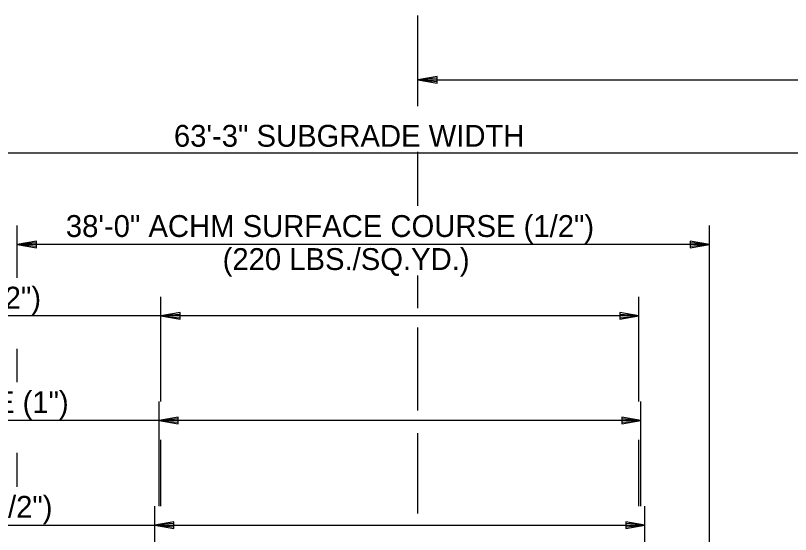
# Model space of a CAD drawing. Extents: x 1734743 to 1735935, y 759845 to 763831.
# Drawn here: x 1735683.61 to 1735726.15, y 763257.86 to 763286.36 of the extents above; entities that cross this region are included whole.
import ezdxf

# ---------------------------------------------------------------- set-up
doc = ezdxf.new("R2010")
doc.units = 0
doc.layers.add('19', color=7, linetype='Continuous')

msp = doc.modelspace()

# ---------------------------------------------------------------- linework, layer by layer
at = {"layer": '19'}
for p, q in [((1735705.701, 763281.37), (1735705.701, 763286.355)), ((1735706.751, 763283.008), (1735705.701, 763282.824)), ((1735705.701, 763282.824), (1735757.702, 763282.824)), ((1735705.701, 763282.824), (1735706.751, 763282.641)), ((1735706.751, 763282.912), (1735705.981, 763282.851)), ((1735705.981, 763282.798), (1735706.751, 763282.728)), ((1735706.751, 763282.641), (1735706.751, 763283.008)), ((1735672.288, 763278.813), (1735735.382, 763278.813)), ((1735705.701, 763275.914), (1735705.701, 763278.877)), ((1735683.701, 763271.961), (1735683.701, 763274.832)), ((1735721.698, 763254.679), (1735721.698, 763274.832)), ((1735684.751, 763273.969), (1735683.701, 763273.785)), ((1735721.698, 763273.789), (1735683.701, 763273.785)), ((1735683.701, 763273.785), (1735684.751, 763273.602)), ((1735684.751, 763273.873), (1735683.981, 763273.812)), ((1735683.981, 763273.759), (1735684.751, 763273.689)), ((1735684.751, 763273.602), (1735684.751, 763273.969)), ((1735720.648, 763273.973), (1735720.648, 763273.606)), ((1735721.698, 763273.789), (1735720.648, 763273.973)), ((1735721.418, 763273.816), (1735720.648, 763273.877)), ((1735720.648, 763273.606), (1735721.698, 763273.789)), ((1735720.648, 763273.693), (1735721.418, 763273.763)), ((1735705.701, 763270.289), (1735705.701, 763272.084)), ((1735691.59, 763265.166), (1735691.59, 763270.907)), ((1735717.832, 763265.166), (1735717.832, 763270.907)), ((1735717.826, 763269.861), (1735653.913, 763269.861)), ((1735692.64, 763270.045), (1735691.59, 763269.861)), ((1735691.59, 763269.861), (1735692.64, 763269.677)), ((1735692.64, 763269.948), (1735691.87, 763269.887)), ((1735692.64, 763269.677), (1735692.64, 763270.045)), ((1735716.782, 763270.045), (1735716.782, 763269.677)), ((1735717.832, 763269.861), (1735716.782, 763270.045)), ((1735717.552, 763269.887), (1735716.782, 763269.949)), ((1735716.782, 763269.677), (1735717.832, 763269.861)), ((1735691.87, 763269.835), (1735692.64, 763269.765)), ((1735716.782, 763269.765), (1735717.552, 763269.835)), ((1735705.701, 763264.678), (1735705.701, 763269.236)), ((1735683.701, 763266.22), (1735683.701, 763268.054)), ((1735691.486, 763259.426), (1735691.486, 763265.166)), ((1735717.936, 763259.426), (1735717.936, 763265.166)), ((1735717.928, 763264.12), (1735653.806, 763264.12)), ((1735692.536, 763264.304), (1735691.486, 763264.12)), ((1735691.486, 763264.12), (1735692.536, 763263.937)), ((1735692.536, 763264.208), (1735691.766, 763264.147)), ((1735691.766, 763264.094), (1735692.536, 763264.024)), ((1735692.536, 763263.937), (1735692.536, 763264.304)), ((1735716.886, 763264.304), (1735716.886, 763263.937)), ((1735717.936, 763264.12), (1735716.886, 763264.304)), ((1735717.656, 763264.147), (1735716.886, 763264.208)), ((1735716.886, 763263.937), (1735717.936, 763264.12)), ((1735716.886, 763264.024), (1735717.656, 763264.094)), ((1735691.59, 763259.426), (1735691.59, 763263.067)), ((1735705.701, 763259.014), (1735705.701, 763263.426)), ((1735717.832, 763259.426), (1735717.832, 763263.067)), ((1735683.701, 763260.48), (1735683.701, 763262.355)), ((1735691.257, 763244.271), (1735691.257, 763259.426)), ((1735718.162, 763254.679), (1735718.162, 763259.426)), ((1735653.806, 763258.38), (1735718.155, 763258.38)), ((1735692.307, 763258.563), (1735691.257, 763258.38)), ((1735691.257, 763258.38), (1735692.307, 763258.196)), ((1735692.307, 763258.467), (1735691.537, 763258.406)), ((1735691.537, 763258.353), (1735692.307, 763258.283)), ((1735692.307, 763258.196), (1735692.307, 763258.563)), ((1735717.112, 763258.564), (1735717.112, 763258.196)), ((1735718.162, 763258.38), (1735717.112, 763258.564)), ((1735717.882, 763258.406), (1735717.112, 763258.467)), ((1735717.112, 763258.196), (1735718.162, 763258.38)), ((1735717.112, 763258.284), (1735717.882, 763258.353))]:
    msp.add_line(p, q, dxfattribs=at)

# ---------------------------------------------------------------- texts
for s, p in [('63\'-3" SUBGRADE WIDTH', (1735692.303, 763279.151)), ('38\'-0" ACHM SURFACE COURSE (1/2")', (1735686.371, 763274.197)), ('(220 LBS./SQ.YD.)', (1735694.978, 763272.384)), ('26\'-3" ACHM SURFACE COURSE  (1/2")', (1735655.564, 763270.266)), ('26\'-5 1/2" ACHM BINDER COURSE (1")', (1735657.794, 763264.526)), ('26\'-11" ACHM BASE COURSE (1 1/2")', (1735657.794, 763258.784))]:
    msp.add_text(s, height=1.2, dxfattribs=at).set_placement(p)

doc.saveas('drawing.dxf')
